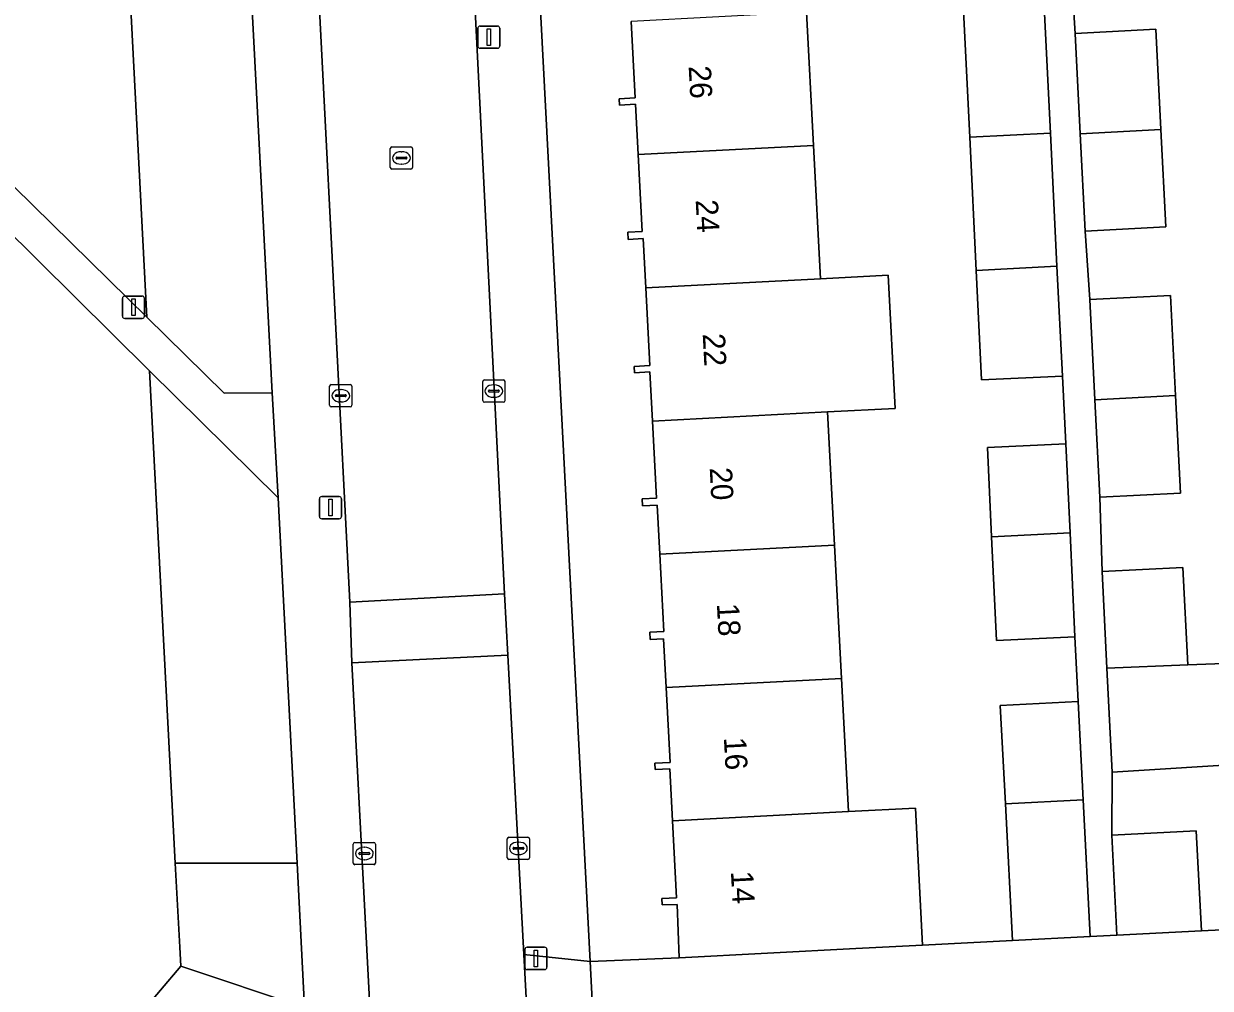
# Model space of a CAD drawing. Extents: x 161084 to 161928, y 385354 to 386522.
# Drawn here: x 161611.5 to 161664.8, y 386176 to 386219.4 of the extents above; entities that cross this region are included whole.
import ezdxf

# ---------------------------------------------------------------- set-up
doc = ezdxf.new("R2010")
doc.units = 0
for name, color, linetype in [('IMGEO_Erf', 7, 'Continuous'), ('IMGEO_Groenvoorziening', 7, 'Continuous'), ('IMGEO_Kolk', 7, 'Continuous'), ('IMGEO_Lichtmast', 7, 'Continuous'), ('IMGEO_Muur', 7, 'Continuous'), ('IMGEO_Pand', 7, 'Continuous'), ('IMGEO_Pand_nummerreeks', 7, 'Continuous'), ('IMGEO_Rijbaan_lokaal_open', 7, 'Continuous'), ('IMGEO_Rioolput', 7, 'Continuous'), ('IMGEO_Voetpad_open', 7, 'Continuous')]:
    doc.layers.add(name, color=color, linetype=linetype)

msp = doc.modelspace()

# ---------------------------------------------------------------- linework, layer by layer
at = {"layer": 'IMGEO_Erf'}
for points in [[(161633.431, 386244.407), (161636.94, 386177.224), (161640.95, 386177.391), (161640.852, 386179.79), (161640.181, 386179.763), (161640.162, 386180.053), (161640.833, 386180.08), (161640.653, 386183.546), (161640.532, 386185.886), (161639.869, 386185.851), (161639.854, 386186.137), (161640.537, 386186.173), (161640.36, 386189.539), (161640.244, 386191.732), (161639.646, 386191.7), (161639.628, 386192.027), (161640.253, 386192.06), (161640.07, 386195.532), (161639.953, 386197.741), (161639.304, 386197.707), (161639.287, 386198.027), (161639.922, 386198.06), (161639.74, 386201.523), (161639.623, 386203.735), (161638.938, 386203.699), (161638.923, 386203.981), (161639.629, 386204.018), (161639.445, 386207.516), (161639.328, 386209.732), (161638.657, 386209.697), (161638.64, 386210.015), (161639.289, 386210.05), (161639.107, 386213.506), (161638.987, 386215.776), (161638.261, 386215.738), (161638.246, 386216.023), (161638.973, 386216.061), (161638.792, 386219.498)], [(161658.552, 386222.037), (161658.754, 386218.958), (161662.38, 386219.142), (161662.609, 386214.637), (161662.831, 386210.254), (161659.204, 386210.07), (161659.406, 386206.991), (161663.032, 386207.175), (161663.261, 386202.67), (161663.483, 386198.287), (161659.856, 386198.103), (161659.972, 386194.762), (161663.598, 386194.946), (161663.821, 386190.558), (161666.649, 386190.664)], [(161646.666, 386219.91), (161646.982, 386213.918), (161647.298, 386207.927), (161650.341, 386208.087), (161650.657, 386202.095), (161647.614, 386201.935), (161647.93, 386195.943), (161648.246, 386189.951), (161648.562, 386183.96), (161651.565, 386184.118), (161651.883, 386177.952), (161655.928, 386178.161), (161655.611, 386184.314), (161655.383, 386188.732), (161658.883, 386188.912), (161658.739, 386191.82), (161655.211, 386191.656), (161654.994, 386196.312), (161654.806, 386200.338), (161658.335, 386200.503), (161658.174, 386203.55), (161654.542, 386203.372), (161654.302, 386208.294), (161654.009, 386214.286), (161653.716, 386220.279)], [(161666.878, 386186.132), (161660.408, 386185.741), (161660.396, 386182.904), (161664.196, 386183.1), (161664.427, 386178.599), (161671.469, 386178.938)]]:
    msp.add_lwpolyline(points, dxfattribs=at)
at = {"layer": 'IMGEO_Groenvoorziening'}
msp.add_lwpolyline([(161610.501, 386244.469), (161608.46, 386214.573), (161617.012, 386206.192), (161615.327, 386238.541), (161614.914, 386246.452), (161612.381, 386246.323)], dxfattribs=at)
for points in [[(161617.012, 386206.192), (161620.49, 386202.784), (161622.648, 386202.795), (161620.769, 386238.686), (161615.327, 386238.541)], [(161618.291, 386181.639), (161617.137, 386203.786), (161610.462, 386210.396), (161608.302, 386210.434), (161604.878, 386160.809), (161606.863, 386163.164), (161616.713, 386174.853), (161618.532, 386177.011), (161618.487, 386177.868)], [(161623.766, 386181.646), (161622.911, 386198.068), (161617.137, 386203.786), (161618.291, 386181.639)], [(161624.104, 386175.156), (161623.766, 386181.646), (161618.291, 386181.639), (161618.487, 386177.868), (161618.532, 386177.011)], [(161620.878, 386171.336), (161624.104, 386175.156), (161618.532, 386177.011), (161616.713, 386174.853)]]:
    msp.add_lwpolyline(points, close=True, dxfattribs=at)
at = {"layer": 'IMGEO_Kolk'}
for p, q in [((161632.113, 386202.448), (161632.113, 386203.3)), ((161632.188, 386203.374), (161633.04, 386203.374)), ((161633.114, 386203.3), (161633.114, 386202.448)), ((161625.23, 386202.239), (161625.23, 386203.091)), ((161625.305, 386203.165), (161626.157, 386203.165)), ((161625.718, 386202.945), (161625.743, 386202.945)), ((161626.231, 386203.091), (161626.231, 386202.239)), ((161632.372, 386202.868), (161632.372, 386202.88)), ((161632.81, 386202.831), (161632.412, 386202.831)), ((161632.415, 386202.917), (161632.813, 386202.917)), ((161632.601, 386203.154), (161632.626, 386203.154)), ((161632.856, 386202.88), (161632.856, 386202.868)), ((161625.489, 386202.659), (161625.489, 386202.671)), ((161625.927, 386202.622), (161625.529, 386202.622)), ((161625.532, 386202.708), (161625.93, 386202.708)), ((161625.741, 386202.385), (161625.716, 386202.385)), ((161625.973, 386202.671), (161625.973, 386202.659)), ((161633.04, 386202.374), (161632.188, 386202.374)), ((161632.624, 386202.594), (161632.599, 386202.594)), ((161626.157, 386202.165), (161625.305, 386202.165)), ((161626.29, 386181.649), (161626.29, 386182.501)), ((161626.365, 386182.575), (161627.217, 386182.575)), ((161627.291, 386182.501), (161627.291, 386181.649)), ((161633.216, 386181.882), (161633.216, 386182.734)), ((161633.291, 386182.808), (161634.143, 386182.808)), ((161633.704, 386182.588), (161633.729, 386182.588)), ((161634.217, 386182.734), (161634.217, 386181.882)), ((161626.549, 386182.069), (161626.549, 386182.081)), ((161626.987, 386182.032), (161626.589, 386182.032)), ((161626.592, 386182.118), (161626.99, 386182.118)), ((161626.778, 386182.355), (161626.803, 386182.355)), ((161627.033, 386182.081), (161627.033, 386182.069)), ((161633.475, 386182.302), (161633.475, 386182.314)), ((161633.913, 386182.265), (161633.515, 386182.265)), ((161633.518, 386182.351), (161633.916, 386182.351)), ((161633.727, 386182.028), (161633.702, 386182.028)), ((161633.959, 386182.314), (161633.959, 386182.302)), ((161627.217, 386181.575), (161626.365, 386181.575)), ((161626.801, 386181.795), (161626.776, 386181.795)), ((161634.143, 386181.808), (161633.291, 386181.808))]:
    msp.add_line(p, q, dxfattribs=at)
for points in [[(161632.113, 386202.448), (161632.113, 386203.3)], [(161632.188, 386203.374), (161633.04, 386203.374)], [(161633.114, 386203.3), (161633.114, 386202.448)], [(161625.23, 386202.239), (161625.23, 386203.091)], [(161625.305, 386203.165), (161626.157, 386203.165)], [(161626.231, 386203.091), (161626.231, 386202.239)], [(161633.04, 386202.374), (161632.188, 386202.374)], [(161626.157, 386202.165), (161625.305, 386202.165)], [(161626.29, 386181.649), (161626.29, 386182.501)], [(161626.365, 386182.575), (161627.217, 386182.575)], [(161627.291, 386182.501), (161627.291, 386181.649)], [(161633.216, 386181.882), (161633.216, 386182.734)], [(161633.291, 386182.808), (161634.143, 386182.808)], [(161634.217, 386182.734), (161634.217, 386181.882)], [(161627.217, 386181.575), (161626.365, 386181.575)], [(161634.143, 386181.808), (161633.291, 386181.808)]]:
    msp.add_lwpolyline(points, dxfattribs=at)
for centre, radius, start, end in [((161632.19, 386203.298), 0.0765, 91.552, 178.448), ((161632.19, 386203.298), 0.0765, 91.552, 178.448), ((161633.038, 386203.298), 0.0765, 1.552, 88.448), ((161633.038, 386203.298), 0.0765, 1.552, 88.448), ((161625.307, 386203.089), 0.0765, 91.552, 178.448), ((161625.307, 386203.089), 0.0765, 91.552, 178.448), ((161626.155, 386203.089), 0.0765, 1.552, 88.448), ((161626.155, 386203.089), 0.0765, 1.552, 88.448), ((161632.412, 386202.877), 0.0403, 85.8775, 175.7526), ((161632.409, 386202.867), 0.0366, 178.938, 274.7102), ((161632.813, 386202.874), 0.043, 264.8664, 352.4533), ((161632.817, 386202.879), 0.0386, 1.7309, 96.639), ((161625.307, 386202.241), 0.0765, 181.552, 268.448), ((161625.307, 386202.241), 0.0765, 181.552, 268.448), ((161625.529, 386202.668), 0.0403, 85.8775, 175.7526), ((161625.526, 386202.658), 0.0366, 178.938, 274.7102), ((161625.93, 386202.665), 0.043, 264.8664, 352.4533), ((161625.934, 386202.67), 0.0386, 1.7309, 96.639), ((161626.155, 386202.241), 0.0765, 271.552, 358.448), ((161626.155, 386202.241), 0.0765, 271.552, 358.448), ((161632.19, 386202.45), 0.0765, 181.552, 268.448), ((161632.19, 386202.45), 0.0765, 181.552, 268.448), ((161633.038, 386202.45), 0.0765, 271.552, 358.448), ((161633.038, 386202.45), 0.0765, 271.552, 358.448), ((161626.367, 386182.499), 0.0765, 91.552, 178.448), ((161626.367, 386182.499), 0.0765, 91.552, 178.448), ((161627.215, 386182.499), 0.0765, 1.552, 88.448), ((161627.215, 386182.499), 0.0765, 1.552, 88.448), ((161633.293, 386182.732), 0.0765, 91.552, 178.448), ((161633.293, 386182.732), 0.0765, 91.552, 178.448), ((161634.141, 386182.732), 0.0765, 1.552, 88.448), ((161634.141, 386182.732), 0.0765, 1.552, 88.448), ((161626.589, 386182.078), 0.0403, 85.8775, 175.7526), ((161626.586, 386182.068), 0.0366, 178.938, 274.7102), ((161626.99, 386182.075), 0.043, 264.8664, 352.4533), ((161626.994, 386182.08), 0.0386, 1.7309, 96.639), ((161633.515, 386182.311), 0.0403, 85.8775, 175.7526), ((161633.512, 386182.301), 0.0366, 178.938, 274.7102), ((161633.916, 386182.308), 0.043, 264.8664, 352.4533), ((161633.92, 386182.313), 0.0386, 1.7309, 96.639), ((161626.367, 386181.651), 0.0765, 181.552, 268.448), ((161626.367, 386181.651), 0.0765, 181.552, 268.448), ((161627.215, 386181.651), 0.0765, 271.552, 358.448), ((161627.215, 386181.651), 0.0765, 271.552, 358.448), ((161633.293, 386181.884), 0.0765, 181.552, 268.448), ((161633.293, 386181.884), 0.0765, 181.552, 268.448), ((161634.141, 386181.884), 0.0765, 271.552, 358.448), ((161634.141, 386181.884), 0.0765, 271.552, 358.448)]:
    msp.add_arc(centre, radius, start, end, dxfattribs=at)
for centre, major_axis, ratio, start_param, end_param in [((161625.717, 386202.665), (-0.387, 0.002), 0.722429, 4.712389, 7.853982), ((161625.742, 386202.665), (-0.39, 0.002), 0.717154, 1.570796, 4.712389), ((161632.6, 386202.874), (-0.387, 0.002), 0.722429, 4.712389, 7.853982), ((161632.625, 386202.874), (-0.39, 0.002), 0.717154, 1.570796, 4.712389), ((161633.703, 386182.308), (-0.387, 0.002), 0.722429, 4.712389, 7.853982), ((161633.728, 386182.308), (-0.39, 0.002), 0.717154, 1.570796, 4.712389), ((161626.777, 386182.075), (-0.387, 0.002), 0.722429, 4.712389, 7.853982), ((161626.802, 386182.075), (-0.39, 0.002), 0.717154, 1.570796, 4.712389)]:
    msp.add_ellipse(centre, major_axis=major_axis, ratio=ratio, start_param=start_param, end_param=end_param, dxfattribs=at)
at = {"layer": 'IMGEO_Lichtmast'}
for p, q in [((161631.892, 386218.39), (161631.892, 386219.19)), ((161631.892, 386219.19), (161631.892, 386218.39)), ((161631.992, 386219.29), (161632.782, 386219.29)), ((161632.782, 386219.29), (161631.992, 386219.29)), ((161632.882, 386219.19), (161632.882, 386218.39)), ((161632.882, 386218.39), (161632.882, 386219.19)), ((161632.782, 386218.29), (161631.992, 386218.29)), ((161631.992, 386218.29), (161632.782, 386218.29)), ((161615.915, 386206.242), (161615.915, 386207.042)), ((161615.915, 386207.042), (161615.915, 386206.242)), ((161616.015, 386207.142), (161616.805, 386207.142)), ((161616.805, 386207.142), (161616.015, 386207.142)), ((161616.905, 386207.042), (161616.905, 386206.242)), ((161616.905, 386206.242), (161616.905, 386207.042)), ((161616.805, 386206.142), (161616.015, 386206.142)), ((161616.015, 386206.142), (161616.805, 386206.142)), ((161624.772, 386197.232), (161624.772, 386198.032)), ((161624.772, 386198.032), (161624.772, 386197.232)), ((161624.872, 386198.132), (161625.662, 386198.132)), ((161625.662, 386198.132), (161624.872, 386198.132)), ((161625.762, 386198.032), (161625.762, 386197.232)), ((161625.762, 386197.232), (161625.762, 386198.032)), ((161625.662, 386197.132), (161624.872, 386197.132)), ((161624.872, 386197.132), (161625.662, 386197.132)), ((161634.006, 386176.959), (161634.006, 386177.759)), ((161634.006, 386177.759), (161634.006, 386176.959)), ((161634.106, 386177.859), (161634.896, 386177.859)), ((161634.896, 386177.859), (161634.106, 386177.859)), ((161634.996, 386177.759), (161634.996, 386176.959)), ((161634.996, 386176.959), (161634.996, 386177.759)), ((161634.896, 386176.859), (161634.106, 386176.859)), ((161634.106, 386176.859), (161634.896, 386176.859))]:
    msp.add_line(p, q, dxfattribs=at)
for points in [[(161632.312, 386219.165), (161632.462, 386219.165), (161632.462, 386218.415), (161632.312, 386218.415), (161632.312, 386219.165)], [(161616.335, 386207.017), (161616.485, 386207.017), (161616.485, 386206.267), (161616.335, 386206.267), (161616.335, 386207.017)], [(161625.192, 386198.007), (161625.342, 386198.007), (161625.342, 386197.257), (161625.192, 386197.257), (161625.192, 386198.007)], [(161634.426, 386177.734), (161634.576, 386177.734), (161634.576, 386176.984), (161634.426, 386176.984), (161634.426, 386177.734)]]:
    msp.add_lwpolyline(points, dxfattribs=at)
for centre, start, end in [((161631.992, 386219.19), 90, 180), ((161631.992, 386219.19), 90, 180), ((161632.782, 386219.19), 0, 90), ((161632.782, 386219.19), 360, 90), ((161631.992, 386218.39), 180, 270), ((161631.992, 386218.39), 180, 270), ((161632.782, 386218.39), 270, 0), ((161632.782, 386218.39), 270, 0), ((161616.015, 386207.042), 90, 180), ((161616.015, 386207.042), 90, 180), ((161616.805, 386207.042), 0, 90), ((161616.805, 386207.042), 360, 90), ((161616.015, 386206.242), 180, 270), ((161616.015, 386206.242), 180, 270), ((161616.805, 386206.242), 270, 0), ((161616.805, 386206.242), 270, 0), ((161624.872, 386198.032), 90, 180), ((161624.872, 386198.032), 90, 180), ((161625.662, 386198.032), 0, 90), ((161625.662, 386198.032), 360, 90), ((161624.872, 386197.232), 180, 270), ((161624.872, 386197.232), 180, 270), ((161625.662, 386197.232), 270, 0), ((161625.662, 386197.232), 270, 0), ((161634.106, 386177.759), 90, 180), ((161634.106, 386177.759), 90, 180), ((161634.896, 386177.759), 0, 90), ((161634.896, 386177.759), 360, 90), ((161634.106, 386176.959), 180, 270), ((161634.106, 386176.959), 180, 270), ((161634.896, 386176.959), 270, 0), ((161634.896, 386176.959), 270, 0)]:
    msp.add_arc(centre, 0.1, start, end, dxfattribs=at)
at = {"layer": 'IMGEO_Muur'}
msp.add_lwpolyline([(161648.887, 386177.798), (161655.928, 386178.161)], dxfattribs=at)
at = {"layer": 'IMGEO_Pand'}
for points in [[(161657.348, 386220.469), (161653.716, 386220.279), (161654.009, 386214.286), (161657.641, 386214.476)], [(161646.666, 386219.91), (161638.792, 386219.498), (161638.973, 386216.061), (161638.246, 386216.023), (161638.261, 386215.738), (161638.987, 386215.776), (161639.107, 386213.506), (161646.982, 386213.918)], [(161662.38, 386219.142), (161658.754, 386218.958), (161658.983, 386214.439), (161662.609, 386214.637)], [(161659.204, 386210.07), (161662.831, 386210.254), (161662.609, 386214.637), (161658.983, 386214.439)], [(161657.641, 386214.476), (161654.009, 386214.286), (161654.302, 386208.294), (161657.933, 386208.484)], [(161646.982, 386213.918), (161639.107, 386213.506), (161639.289, 386210.05), (161638.64, 386210.015), (161638.657, 386209.697), (161639.328, 386209.732), (161639.445, 386207.516), (161647.298, 386207.927)], [(161657.933, 386208.484), (161654.302, 386208.294), (161654.542, 386203.372), (161658.174, 386203.55)], [(161647.298, 386207.927), (161639.445, 386207.516), (161639.629, 386204.018), (161638.923, 386203.981), (161638.938, 386203.699), (161639.623, 386203.735), (161639.74, 386201.523), (161647.614, 386201.935), (161650.657, 386202.095), (161650.341, 386208.087)], [(161663.032, 386207.175), (161659.406, 386206.991), (161659.635, 386202.473), (161663.261, 386202.67)], [(161659.856, 386198.103), (161663.483, 386198.287), (161663.261, 386202.67), (161659.635, 386202.473)], [(161647.614, 386201.935), (161639.74, 386201.523), (161639.922, 386198.06), (161639.287, 386198.027), (161639.304, 386197.707), (161639.953, 386197.741), (161640.07, 386195.532), (161647.93, 386195.943)], [(161654.994, 386196.312), (161658.521, 386196.497), (161658.335, 386200.503), (161654.806, 386200.338)], [(161658.521, 386196.497), (161654.994, 386196.312), (161655.211, 386191.656), (161658.739, 386191.82)], [(161647.93, 386195.943), (161640.07, 386195.532), (161640.253, 386192.06), (161639.628, 386192.027), (161639.646, 386191.7), (161640.244, 386191.732), (161640.36, 386189.539), (161648.246, 386189.951)], [(161663.598, 386194.946), (161659.972, 386194.762), (161660.182, 386190.415), (161663.821, 386190.558)], [(161666.649, 386190.664), (161663.821, 386190.558), (161660.182, 386190.415), (161660.408, 386185.741), (161666.878, 386186.132)], [(161648.246, 386189.951), (161640.36, 386189.539), (161640.537, 386186.173), (161639.854, 386186.137), (161639.869, 386185.851), (161640.532, 386185.886), (161640.653, 386183.546), (161648.562, 386183.96)], [(161658.883, 386188.912), (161655.383, 386188.732), (161655.611, 386184.314), (161659.111, 386184.49)], [(161648.562, 386183.96), (161640.653, 386183.546), (161640.833, 386180.08), (161640.162, 386180.053), (161640.181, 386179.763), (161640.852, 386179.79), (161640.95, 386177.391), (161648.887, 386177.798), (161651.883, 386177.952), (161651.565, 386184.118)], [(161655.928, 386178.161), (161659.428, 386178.341), (161659.111, 386184.49), (161655.611, 386184.314)], [(161664.196, 386183.1), (161660.396, 386182.904), (161660.627, 386178.403), (161664.427, 386178.599)]]:
    msp.add_lwpolyline(points, close=True, dxfattribs=at)
at = {"layer": 'IMGEO_Rijbaan_lokaal_open'}
for points in [[(161630.573, 386243.871), (161623.562, 386243.761), (161626.145, 386193.382), (161633.099, 386193.751)], [(161633.099, 386193.751), (161626.145, 386193.382), (161626.232, 386190.651), (161633.245, 386190.997)]]:
    msp.add_lwpolyline(points, close=True, dxfattribs=at)
for points in [[(161634.273, 386171.707), (161633.963, 386177.532), (161633.245, 386190.997), (161626.232, 386190.651), (161629.305, 386131.891), (161629.332, 386131.415), (161629.298, 386130.848), (161629.208, 386130.289), (161629.083, 386129.74), (161628.863, 386129.22), (161628.597, 386128.722), (161628.287, 386128.25), (161627.937, 386127.807), (161627.549, 386127.397), (161627.125, 386127.024), (161627.107, 386127.011), (161626.481, 386126.617), (161625.823, 386126.279), (161625.137, 386126.002)], [(161684.991, 386174.93), (161684.778, 386178.969), (161684.745, 386179.665), (161683.236, 386179.584), (161679.327, 386179.366), (161671.469, 386178.938), (161664.427, 386178.599), (161660.627, 386178.403), (161659.428, 386178.341), (161655.928, 386178.161), (161651.883, 386177.952), (161648.887, 386177.798), (161640.95, 386177.391), (161636.94, 386177.224), (161637.206, 386172.247)]]:
    msp.add_lwpolyline(points, dxfattribs=at)
at = {"layer": 'IMGEO_Rioolput'}
for p, q in [((161627.956, 386212.93), (161627.956, 386213.782)), ((161628.031, 386213.856), (161628.883, 386213.856)), ((161628.444, 386213.636), (161628.469, 386213.636)), ((161628.957, 386213.782), (161628.957, 386212.93)), ((161628.215, 386213.35), (161628.215, 386213.362)), ((161628.653, 386213.313), (161628.255, 386213.313)), ((161628.258, 386213.399), (161628.656, 386213.399)), ((161628.467, 386213.076), (161628.442, 386213.076)), ((161628.699, 386213.362), (161628.699, 386213.35)), ((161628.883, 386212.856), (161628.031, 386212.856))]:
    msp.add_line(p, q, dxfattribs=at)
for points in [[(161627.956, 386212.93), (161627.956, 386213.782)], [(161628.031, 386213.856), (161628.883, 386213.856)], [(161628.957, 386213.782), (161628.957, 386212.93)], [(161628.883, 386212.856), (161628.031, 386212.856)]]:
    msp.add_lwpolyline(points, dxfattribs=at)
for centre, radius, start, end in [((161628.033, 386213.78), 0.0765, 91.552, 178.448), ((161628.033, 386213.78), 0.0765, 91.552, 178.448), ((161628.881, 386213.78), 0.0765, 1.552, 88.448), ((161628.881, 386213.78), 0.0765, 1.552, 88.448), ((161628.033, 386212.932), 0.0765, 181.552, 268.448), ((161628.033, 386212.932), 0.0765, 181.552, 268.448), ((161628.255, 386213.359), 0.0403, 85.8775, 175.7526), ((161628.252, 386213.349), 0.0366, 178.938, 274.7102), ((161628.656, 386213.356), 0.043, 264.8664, 352.4533), ((161628.66, 386213.361), 0.0386, 1.7309, 96.639), ((161628.881, 386212.932), 0.0765, 271.552, 358.448), ((161628.881, 386212.932), 0.0765, 271.552, 358.448)]:
    msp.add_arc(centre, radius, start, end, dxfattribs=at)
for centre, major_axis, ratio, start_param, end_param in [((161628.443, 386213.356), (-0.387, 0.002), 0.722429, 4.712389, 7.853982), ((161628.468, 386213.356), (-0.39, 0.002), 0.717154, 1.570796, 4.712389)]:
    msp.add_ellipse(centre, major_axis=major_axis, ratio=ratio, start_param=start_param, end_param=end_param, dxfattribs=at)
at = {"layer": 'IMGEO_Voetpad_open'}
for points in [[(161620.445, 386244.868), (161620.769, 386238.686), (161622.648, 386202.795), (161622.911, 386198.068), (161623.766, 386181.646), (161624.104, 386175.156), (161620.878, 386171.336), (161611.02, 386159.662)], [(161630.573, 386243.871), (161633.099, 386193.751), (161633.245, 386190.997), (161633.963, 386177.532), (161636.94, 386177.224), (161633.431, 386244.407)], [(161629.305, 386131.891), (161626.232, 386190.651), (161626.145, 386193.382), (161623.562, 386243.761)], [(161657.348, 386220.469), (161657.641, 386214.476), (161657.933, 386208.484), (161658.174, 386203.55), (161658.335, 386200.503), (161658.521, 386196.497), (161658.739, 386191.82), (161658.883, 386188.912), (161659.111, 386184.49), (161659.428, 386178.341), (161660.627, 386178.403), (161660.396, 386182.904), (161660.408, 386185.741), (161660.182, 386190.415), (161659.972, 386194.762), (161659.856, 386198.103), (161659.635, 386202.473), (161659.406, 386206.991), (161659.204, 386210.07), (161658.983, 386214.439), (161658.754, 386218.958), (161658.552, 386222.037)]]:
    msp.add_lwpolyline(points, dxfattribs=at)
for points in [[(161608.46, 386214.573), (161608.302, 386210.434), (161610.462, 386210.396), (161617.137, 386203.786), (161622.911, 386198.068), (161622.648, 386202.795), (161620.49, 386202.784), (161617.012, 386206.192)], [(161633.963, 386177.532), (161634.273, 386171.707), (161637.206, 386172.247), (161636.94, 386177.224)]]:
    msp.add_lwpolyline(points, close=True, dxfattribs=at)

# ---------------------------------------------------------------- texts
at = {"layer": 'IMGEO_Pand_nummerreeks'}
for s, rotation, p in [('26', 273.0042, (161641.37, 386217.485)), ('24', 273.0042, (161641.686, 386211.464)), ('22', 273.0021, (161642.002, 386205.446)), ('20', 273.0042, (161642.318, 386199.419)), ('18', 273.0042, (161642.639, 386193.307)), ('16', 273.0042, (161642.954, 386187.289)), ('14', 273.0021, (161643.27, 386181.268))]:
    msp.add_text(s, height=1, rotation=rotation, dxfattribs=at).set_placement(p)

doc.saveas('drawing.dxf')
